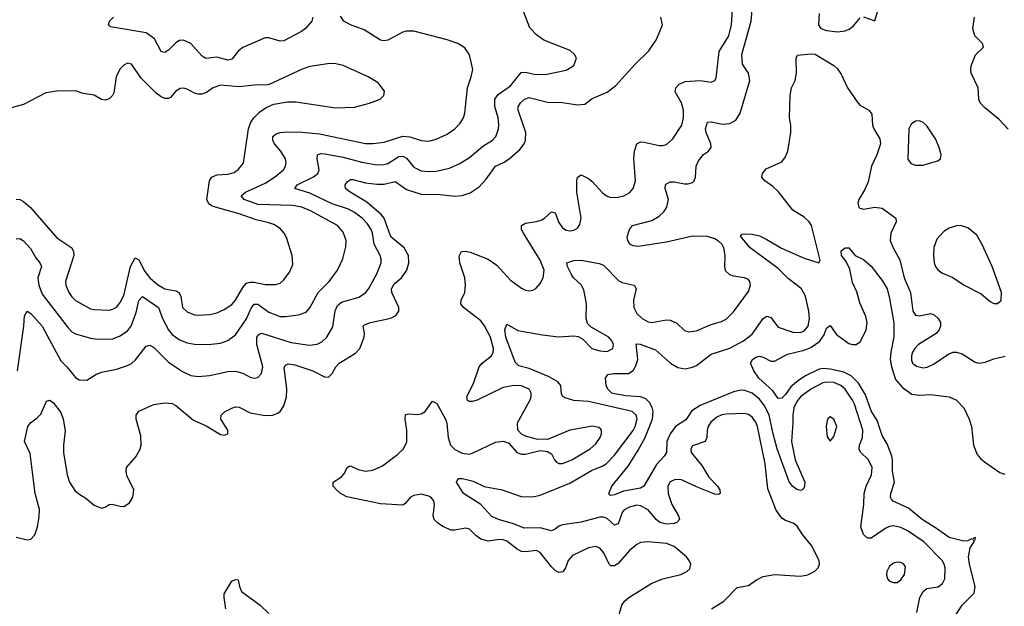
# Model space of a CAD drawing. Header units: inches. Extents: x 1834610 to 2027685, y 642842 to 774116.
# Tile 351 of 632: x 1968969 to 1974267, y 690983 to 694137. Entities that reach past the tile are written whole.
import ezdxf

# ---------------------------------------------------------------- set-up
doc = ezdxf.new("R2010")
doc.units = ezdxf.units.IN
doc.header["$MEASUREMENT"] = 0
doc.layers.add('B9669', color=7, linetype='Continuous')
doc.layers.add('B9679', color=7, linetype='Continuous')

msp = doc.modelspace()

# ---------------------------------------------------------------- linework, layer by layer
at = {"layer": 'B9669', "color": 5}
for points, elevation in [([(1970000, 693932.5), (1969970, 693928.5), (1969950, 693943.5), (1969890, 694009.7), (1969850, 694027.3), (1969830, 694024.8), (1969810, 694013.5), (1969770, 693974), (1969750, 693960.5), (1969742, 693962), (1969730, 693967), (1969694.8, 694034.8), (1969650, 694066.1), (1969458, 694098), (1969446.6, 694110), (1969451.8, 694130), (1969474.5, 694150)], 360), ([(1970000, 693764.5), (1969974.2, 693745.8), (1969950, 693736.5), (1969930, 693736.5), (1969910, 693742.9), (1969870, 693764.5), (1969850, 693769.8), (1969832.3, 693767.7), (1969810, 693752.8), (1969780.5, 693719.5), (1969770, 693712.8), (1969750, 693713), (1969730, 693721.7), (1969702.9, 693742.9), (1969622.4, 693822.4), (1969570, 693898.4), (1969550, 693903.6), (1969530, 693893.3), (1969510, 693873.6), (1969496.5, 693850), (1969488.2, 693830), (1969475.1, 693744.9), (1969468.9, 693730), (1969450, 693711.1), (1969430, 693704.2), (1969410, 693707.7), (1969370, 693730.9), (1969310, 693741.1), (1969270, 693754.7), (1969170, 693752.3), (1969110, 693744.4), (1968990, 693681.7), (1968910, 693659.7)], 380), ([(1970000, 693138.6), (1969986.3, 693146.3), (1969975.8, 693170), (1969989.9, 693270), (1970000, 693285.6)], 380), ([(1968950, 693172.8), (1968970, 693170.9), (1968990, 693160.6), (1969027.2, 693127.2), (1969170, 692964.9), (1969250.2, 692910), (1969259, 692890), (1969259.8, 692870), (1969215.8, 692730), (1969216.9, 692710), (1969234.2, 692670), (1969250, 692646.5), (1969270, 692628.3), (1969350, 692583), (1969370, 692579.3), (1969450, 692575.6), (1969470, 692580.2), (1969490, 692591.3), (1969510, 692616.1), (1969530, 692653.7), (1969566.2, 692810), (1969590, 692857.6), (1969610, 692846.7), (1969643.1, 692783.1), (1969670.1, 692750), (1969710, 692712.9), (1969750, 692690.7), (1969810, 692679.5), (1969825.2, 692670), (1969835.8, 692650), (1969845.8, 692590), (1969870, 692566), (1969910, 692550.2), (1969930, 692548.4), (1969990, 692551.9), (1970000, 692554.4)], 380), ([(1968950, 692959), (1968970, 692960.2), (1968990, 692948.9), (1969027.1, 692907), (1969056.1, 692856.1), (1969078.5, 692830), (1969086, 692810), (1969067.7, 692750), (1969071.8, 692710), (1969090, 692660.7), (1969230, 692480.3), (1969250, 692459.6), (1969270, 692448.4), (1969350, 692424.3), (1969390, 692418.9), (1969470, 692422), (1969510, 692436.6), (1969550, 692463.5), (1969569.9, 692490), (1969596.5, 692563.5), (1969610, 692628.2), (1969630, 692648.3), (1969716.6, 692590), (1969737.5, 692530), (1969770, 692469.2), (1969790, 692444.7), (1969830, 692415.4), (1969870, 692399), (1969910, 692392.5), (1969990, 692391), (1970000, 692392.1)], 360), ([(1968958.1, 692250), (1968991.7, 692490), (1968994.6, 692545.4), (1969010, 692570.3), (1969030, 692557.3), (1969090, 692489.2), (1969190, 692303.6), (1969223.6, 692270), (1969270, 692212.7), (1969290, 692200.5), (1969330, 692199.3), (1969379.5, 692230), (1969410, 692242.4), (1969490, 692257.5), (1969550, 692278.8), (1969570, 692289.2), (1969591.6, 692308.4), (1969650, 692382.4), (1969670, 692387), (1969690, 692376.5), (1969770, 692295.2), (1969845.7, 692245.7), (1969890, 692224.1), (1969930, 692218), (1969990, 692223.5), (1970000, 692225.6)], 340), ([(1968950, 691354.9), (1969010, 691341.3), (1969030, 691344.4), (1969050, 691367.3), (1969064.4, 691410), (1969074.9, 691465.1), (1969075.9, 691504.1), (1969052.5, 691590), (1969025.2, 691805.2), (1968995.8, 691870), (1969013.5, 691950), (1969027.4, 691970), (1969063.8, 691996.2), (1969083.3, 692016.7), (1969113.8, 692086.2), (1969130, 692092.4), (1969150, 692079.5), (1969190, 692026), (1969202.6, 691990), (1969213.2, 691926.8), (1969204.4, 691850), (1969205, 691810), (1969225, 691690), (1969236.8, 691650), (1969266.7, 691606.7), (1969287.5, 691587.5), (1969324.6, 691564.6), (1969370, 691526.7), (1969410, 691510.4), (1969430, 691516.3), (1969450, 691530.7), (1969467.2, 691532.8), (1969510, 691521.3), (1969530, 691520.4), (1969560.1, 691539.9), (1969578.9, 691570), (1969582.6, 691610), (1969545.6, 691685.6), (1969541.4, 691710), (1969544.7, 691730), (1969593.4, 691786.6), (1969615.6, 691824.4), (1969623.4, 691850), (1969620.4, 691900.4), (1969596.8, 691990), (1969595.8, 692010), (1969610, 692032.2), (1969691.2, 692068.8), (1969750, 692078), (1969790, 692072.9), (1969810, 692062.3), (1969903.9, 691983.9), (1969972.9, 691952.9), (1970000, 691936.7)], 320)]:
    msp.add_lwpolyline(points, dxfattribs=dict(at, elevation=elevation))
at = {"layer": 'B9679', "color": 5}
for points, elevation in [([(1972186.7, 690913.3), (1972208.9, 690990), (1972223.5, 691010), (1972246.6, 691030), (1972370, 691106.9), (1972430, 691130.2), (1972526.7, 691153.3), (1972559.5, 691170), (1972574.5, 691185.5), (1972580.5, 691210), (1972571.5, 691230), (1972556.3, 691250), (1972490, 691305.1), (1972450, 691320.3), (1972349.4, 691330.6), (1972310, 691326.6), (1972290, 691315.6), (1972250, 691283.8), (1972190, 691213.7), (1972170, 691200.4), (1972150, 691201.1), (1972140.5, 691210), (1972112.8, 691270), (1972090, 691296.4), (1972070, 691304.7), (1972030, 691298), (1971944, 691256), (1971920.8, 691230), (1971905.3, 691190), (1971891, 691169), (1971870, 691165.4), (1971850, 691176.4), (1971830, 691195.9), (1971770, 691271.7), (1971750, 691283.5), (1971690, 691275.8), (1971670, 691278.4), (1971646.4, 691290), (1971590, 691333.6), (1971570, 691340.8), (1971550, 691342.2), (1971490, 691333.7), (1971450, 691344.5), (1971423.7, 691363.7), (1971390, 691398.3), (1971370, 691404), (1971310, 691391.9), (1971290, 691392.8), (1971250, 691410.7), (1971219.1, 691430), (1971199.3, 691450), (1971193.3, 691470), (1971200.7, 691530), (1971197.7, 691550), (1971181.7, 691570), (1971170, 691576.1), (1971130, 691586.9), (1971090, 691578.4), (1971071.6, 691570), (1971044.2, 691535.8), (1971030, 691527.7), (1970910, 691534.2), (1970730, 691571.2), (1970696.1, 691590), (1970673.1, 691610), (1970655.4, 691630), (1970655.6, 691650), (1970701.1, 691678.9), (1970718.7, 691701.3), (1970730, 691727.7), (1970743.3, 691736.7), (1970750, 691738.4), (1970790, 691718.5), (1970829.3, 691709.3), (1970870, 691715.3), (1970921.2, 691738.8), (1971001.2, 691798.8), (1971034.7, 691830), (1971051.6, 691868.4), (1971053, 691930), (1971043.4, 691990), (1971045.4, 692014.6), (1971062.3, 692017.7), (1971110, 692013.6), (1971130, 692017.4), (1971150.9, 692030), (1971190, 692086.7), (1971213.1, 692073.1), (1971260.7, 691990), (1971267.1, 691967.1), (1971274.1, 691890), (1971288, 691850), (1971310, 691826.7), (1971350, 691806), (1971390, 691802), (1971410, 691807.6), (1971530, 691865.8), (1971570.3, 691870.3), (1971600.9, 691860.9), (1971644.9, 691810), (1971670, 691800.4), (1971690, 691800.4), (1971770, 691821.6), (1971810, 691816.3), (1971830, 691802.8), (1971846.7, 691770), (1971858, 691758), (1971870, 691750.4), (1971890, 691750.3), (1971939.7, 691770), (1972038.3, 691830), (1972070, 691856), (1972092.9, 691890), (1972099.1, 691910), (1972099.6, 691930), (1972095.8, 691935.8), (1972084.9, 691944.9), (1972050.9, 691950.9), (1971929.3, 691930.7), (1971810, 691879.6), (1971750, 691882.4), (1971696.9, 691896.9), (1971669.6, 691909.6), (1971649.7, 691929.7), (1971648.6, 691970), (1971714.6, 692090), (1971721.4, 692110), (1971720.4, 692130), (1971709.7, 692150), (1971670, 692168.9), (1971630, 692169.9), (1971570, 692159.6), (1971430, 692091.8), (1971404.2, 692084.2), (1971390, 692084), (1971379.5, 692090), (1971375.8, 692110), (1971413.1, 692186.9), (1971442.3, 692270), (1971458.4, 692290), (1971507.2, 692330), (1971516.8, 692350), (1971518.5, 692370), (1971503.1, 692430), (1971470.8, 692490.8), (1971450, 692518.1), (1971357.1, 692590), (1971342.8, 692610), (1971344.1, 692630), (1971365, 692670), (1971368.1, 692710), (1971364.7, 692750), (1971337.7, 692830), (1971334.2, 692865.8), (1971346.6, 692890), (1971367.4, 692892.6), (1971392.7, 692887.3), (1971489.1, 692850), (1971537.4, 692817.4), (1971610, 692736.6), (1971670, 692692.9), (1971690, 692682.6), (1971710, 692679.1), (1971730, 692682.3), (1971747.2, 692692.8), (1971770, 692719.5), (1971786.6, 692750), (1971790.5, 692790), (1971770, 692843.9), (1971679.8, 692990), (1971669.8, 693010), (1971669, 693031), (1971690, 693043.2), (1971750, 693051.3), (1971778.3, 693061.7), (1971793.3, 693070), (1971830, 693104.9), (1971850, 693099.1), (1971870, 693046), (1971890, 693017.7), (1971910, 693006.4), (1971930, 693002.2), (1971950, 693005.8), (1971970, 693016.5), (1971983.9, 693036.1), (1971989.8, 693070.2), (1971967.1, 693210), (1971966.3, 693270), (1971970, 693290.7), (1971990, 693303.1), (1972030, 693284), (1972050, 693267.9), (1972105.8, 693205.8), (1972130, 693187.8), (1972150, 693181.4), (1972190, 693182.7), (1972219.5, 693190), (1972251.3, 693208.7), (1972270, 693230.4), (1972282.6, 693270), (1972274.4, 693390), (1972277.5, 693430), (1972289, 693470), (1972310, 693479.8), (1972330, 693479.6), (1972410, 693461.7), (1972430, 693460.2), (1972450, 693466.5), (1972483.9, 693496.1), (1972532.8, 693570), (1972541.2, 693610), (1972541.1, 693650), (1972529.8, 693690), (1972495.3, 693750), (1972499.8, 693770), (1972518.3, 693790), (1972550, 693805.6), (1972630.1, 693810.1), (1972690, 693800.9), (1972709.8, 693810.2), (1972716.6, 693823.4), (1972733, 693967), (1972785.4, 694050), (1972798.5, 694110), (1972808.7, 694248.7)], 280), ([(1972692.3, 690970), (1972757, 691010), (1972830, 691084.9), (1972890, 691095.6), (1972933.6, 691126.4), (1972970, 691143.8), (1973030, 691154.2), (1973170, 691144.9), (1973210, 691151.8), (1973247.6, 691172.4), (1973265.6, 691190), (1973273.3, 691210), (1973271.5, 691230), (1973229.7, 691310), (1973181.5, 691370), (1973153.3, 691413.3), (1973130.7, 691430.7), (1973090, 691444.2), (1973070, 691456.8), (1973040, 691500), (1972995.1, 691615.1), (1972979.6, 691750), (1972938.8, 691950), (1972930, 691973.3), (1972910, 692000.3), (1972890, 692013.6), (1972870, 692019.1), (1972770, 692016.6), (1972747.5, 692012.5), (1972720, 692000), (1972687.4, 691972.6), (1972673.7, 691950), (1972668.3, 691930), (1972666.7, 691890), (1972657.4, 691870), (1972590, 691846), (1972580.7, 691830), (1972582.9, 691810), (1972639.4, 691739.4), (1972677.2, 691677.2), (1972724.4, 691630), (1972737.1, 691610), (1972738.8, 691590), (1972730, 691584.5), (1972710, 691586.6), (1972610, 691625.5), (1972530, 691663.2), (1972495.2, 691664.8), (1972470, 691652.6), (1972456.9, 691630), (1972458.7, 691590), (1972478.8, 691530), (1972513.8, 691470), (1972519.1, 691450), (1972505.6, 691434.4), (1972491.1, 691428.9), (1972450, 691424.5), (1972414, 691434), (1972394, 691450), (1972350, 691502), (1972310, 691523.4), (1972290, 691526.1), (1972250, 691516.9), (1972220.6, 691499.4), (1972210, 691488.3), (1972190, 691426.6), (1972170, 691419.8), (1972130, 691455), (1972110, 691462.3), (1972090, 691462.9), (1971990, 691435.7), (1971890, 691421.7), (1971870, 691414.2), (1971850, 691398), (1971830, 691388.9), (1971770, 691404.4), (1971683, 691403), (1971626.9, 691426.9), (1971544.7, 691450), (1971510, 691466), (1971450.9, 691530.9), (1971358, 691590), (1971319.3, 691650), (1971328, 691670), (1971351.3, 691670), (1971410, 691655.2), (1971467.5, 691627.5), (1971566, 691610), (1971667.1, 691572.9), (1971730, 691571.6), (1971770, 691580.6), (1971930, 691645.8), (1972046.2, 691713.8), (1972103.8, 691736.2), (1972125.5, 691750), (1972170, 691796.1), (1972270, 691928.7), (1972281.4, 691950), (1972290.8, 691990.8), (1972285.4, 692010), (1972264.7, 692030), (1972030, 692084.8), (1971950, 692090.6), (1971904.5, 692104.5), (1971891.5, 692111.5), (1971884.2, 692124.2), (1971881.5, 692170), (1971865.3, 692190), (1971817.4, 692217.4), (1971710, 692261.7), (1971655.3, 692275.3), (1971635.8, 692295.8), (1971584.1, 692430), (1971580.4, 692470), (1971590, 692500.7), (1971650, 692466.7), (1971782.3, 692442.3), (1971868.4, 692431.6), (1971950, 692438), (1971973.9, 692433.9), (1971999.1, 692419.1), (1972048.2, 692370), (1972090, 692356.1), (1972130, 692354), (1972160.5, 692370), (1972164, 692390), (1972155.8, 692410), (1972139.7, 692430), (1972043.3, 692483.3), (1972023.8, 692503.8), (1972017.2, 692530), (1972018.8, 692610), (1972004.1, 692684.1), (1971990, 692711.2), (1971949.9, 692749.9), (1971936.4, 692770), (1971917.4, 692810), (1971913.2, 692830), (1971950, 692842.3), (1971990, 692844.4), (1972087.2, 692827.2), (1972110, 692817.6), (1972193.5, 692733.5), (1972210, 692724.9), (1972276.3, 692710), (1972286.7, 692690), (1972272.3, 692630), (1972274.4, 692590), (1972290, 692557.6), (1972317.6, 692530), (1972350, 692512.6), (1972370, 692509.3), (1972450, 692522.9), (1972470, 692521.2), (1972505.2, 692505.2), (1972546.4, 692466.4), (1972570, 692459), (1972610, 692464.5), (1972683.7, 692496.3), (1972745.9, 692514.1), (1972770, 692526.4), (1972810, 692566.5), (1972890, 692676.3), (1972901.3, 692710), (1972898.4, 692730), (1972890, 692739.5), (1972869.7, 692749.7), (1972810, 692757.4), (1972790, 692764.8), (1972767.2, 692787.2), (1972762.5, 692810), (1972765, 692870), (1972757.6, 692910), (1972746.6, 692930), (1972730, 692947.3), (1972710, 692959.6), (1972670, 692972.1), (1972590, 692972.5), (1972450, 692940.6), (1972297.5, 692917.5), (1972270, 692922), (1972252.7, 692930), (1972242, 692950), (1972238.4, 692970), (1972249.5, 693010), (1972266.6, 693030), (1972370, 693057.1), (1972410, 693080.2), (1972435.2, 693104.8), (1972450.7, 693130), (1972459.5, 693170), (1972442.9, 693230), (1972444.8, 693250), (1972450, 693255), (1972470, 693265.6), (1972490, 693266.2), (1972545.6, 693254.4), (1972565.1, 693254.9), (1972590, 693262), (1972598.7, 693270), (1972605.7, 693290), (1972609.8, 693350), (1972621.1, 693378.9), (1972648, 693412), (1972676.2, 693430), (1972689.7, 693450), (1972688.7, 693470), (1972662.6, 693530), (1972659.4, 693550), (1972670, 693586), (1972690, 693587.6), (1972750, 693576.3), (1972790, 693579.7), (1972822.6, 693597.4), (1972845.9, 693634.1), (1972897.7, 693810), (1972891.2, 693850), (1972858.5, 693898.5), (1972854.5, 693950), (1972904.4, 694130), (1972915, 694250)], 260), ([(1970000, 692225.6), (1970090, 692245), (1970130, 692248), (1970170, 692237.4), (1970210, 692215.2), (1970230, 692209.2), (1970250, 692214.3), (1970270, 692234.9), (1970277.8, 692270), (1970246, 692390), (1970245.9, 692430), (1970255.4, 692444.6), (1970270, 692451.6), (1970430, 692401.4), (1970528, 692388), (1970570, 692393), (1970595.3, 692404.7), (1970621.5, 692430), (1970654.3, 692485.7), (1970667.3, 692572.7), (1970678.6, 692601.4), (1970701.4, 692618.6), (1970794.5, 692645.5), (1970830, 692667.9), (1970848, 692692), (1970890.6, 692770), (1970913.8, 692830), (1970915, 692850), (1970908.9, 692870), (1970876, 692930), (1970867.6, 692990), (1970860.5, 693010), (1970840.4, 693040.4), (1970811.2, 693070), (1970770, 693101.2), (1970737.9, 693117.9), (1970650, 693147.1), (1970530, 693204.1), (1970449.7, 693230), (1970463.1, 693250), (1970550, 693292.9), (1970574.2, 693310), (1970580.9, 693330), (1970569.9, 693390), (1970571.3, 693410), (1970590, 693418), (1970610, 693416.6), (1970710, 693398.8), (1970810, 693371.1), (1970890, 693357.7), (1970930, 693359.1), (1970950, 693364.8), (1971010, 693400.9), (1971030, 693403.5), (1971050, 693392.5), (1971090, 693344.5), (1971130, 693325.5), (1971170, 693321.4), (1971210, 693323.5), (1971281, 693339), (1971336.8, 693363.2), (1971390, 693397.2), (1971461.9, 693458.1), (1971512.4, 693490), (1971530.5, 693509.5), (1971546.2, 693550), (1971548.1, 693571.9), (1971543, 693610), (1971525, 693670), (1971525.6, 693710), (1971544.1, 693735.9), (1971610, 693782.5), (1971667.3, 693852.7), (1971690, 693855.9), (1971736.5, 693843.5), (1971797.4, 693842.6), (1971910, 693866.7), (1971950, 693891.3), (1971965.2, 693930), (1971954, 693950), (1971931.5, 693971.5), (1971790, 694027.3), (1971750, 694055.3), (1971714.2, 694094.2), (1971674.8, 694194.8)], 340), ([(1973271, 694171), (1973266.7, 694110), (1973279, 694090), (1973310, 694079.8), (1973370, 694072.5), (1973410, 694076.5), (1973433, 694087), (1973455, 694105), (1973492.2, 694147.7)], 260), ([(1973510, 694151.8), (1973570, 694130.8), (1973593.3, 694210)], 260), ([(1970000, 692392.1), (1970050, 692397.8), (1970090, 692413), (1970130, 692442.4), (1970190, 692528.4), (1970214.4, 692585.6), (1970230, 692608.6), (1970250, 692607.6), (1970310, 692564.1), (1970370, 692541.6), (1970399.1, 692540.9), (1970470, 692550.2), (1970510, 692564), (1970530, 692588.7), (1970574.6, 692670), (1970633.7, 692730), (1970679.7, 692790), (1970708.8, 692851.2), (1970723.6, 692916.4), (1970725.8, 692950), (1970710, 692994.7), (1970679.7, 693030), (1970533.1, 693110), (1970487.8, 693130), (1970437.4, 693137.4), (1970250, 693143.5), (1970176.8, 693170), (1970161, 693190), (1970184.7, 693210), (1970290, 693258.8), (1970340.8, 693290), (1970388.7, 693330), (1970399.8, 693350), (1970402.4, 693370), (1970398.7, 693390), (1970374.2, 693430), (1970340.7, 693470), (1970330.8, 693490), (1970332.1, 693510), (1970350, 693523.8), (1970370, 693531.3), (1970410, 693535), (1970490, 693533), (1970582.6, 693522.7), (1970830, 693472), (1970870, 693471.3), (1970930, 693478.1), (1971030, 693511.7), (1971067.7, 693507.7), (1971130, 693487.7), (1971170, 693484.1), (1971210, 693494), (1971270, 693521.2), (1971309.7, 693550), (1971339.1, 693581), (1971356.4, 693610), (1971364.5, 693635.5), (1971378.2, 693770), (1971399.1, 693830), (1971406.9, 693870), (1971388.6, 693948.6), (1971365.1, 693985.1), (1971326.6, 694010), (1971270, 694029.8), (1971090, 694076.1), (1971050, 694075.1), (1971030, 694069.8), (1970950, 694027.4), (1970930, 694023.4), (1970910, 694026.3), (1970823.3, 694083.3), (1970749.5, 694110), (1970713.3, 694130), (1970695.8, 694155.8)], 360), ([(1970000, 691936.7), (1970050, 691906.7), (1970070, 691903), (1970088.7, 691910), (1970089.4, 691930), (1970052.4, 691990), (1970052.6, 692010), (1970070.7, 692029.3), (1970110, 692049.1), (1970130, 692056.5), (1970150, 692053.6), (1970210, 692023.7), (1970290, 692009.3), (1970328.8, 692011.2), (1970358.2, 692021.8), (1970370, 692030.4), (1970390, 692061.6), (1970405.5, 692110), (1970406.3, 692150), (1970392.5, 692267.5), (1970400, 692280), (1970413.4, 692286.6), (1970450, 692281), (1970546.7, 692250), (1970610, 692216.4), (1970630, 692215.5), (1970650, 692235.5), (1970669.8, 692270), (1970688.8, 692290), (1970775.2, 692344.8), (1970798.7, 692370), (1970822.4, 692430), (1970825.1, 692450), (1970818, 692490), (1970824.1, 692495.9), (1970856, 692510), (1970966.8, 692533.2), (1970992.6, 692547.4), (1971008.7, 692570), (1971008.9, 692590), (1970971.1, 692670), (1970969.4, 692690), (1970983.6, 692716.4), (1971022.9, 692750), (1971051.5, 692790), (1971062.7, 692830), (1971061.6, 692870), (1971038.3, 692910), (1970966.7, 692970), (1970929.9, 693069.9), (1970915, 693090), (1970836.7, 693156.8), (1970747.1, 693210), (1970721.7, 693230), (1970719.7, 693250), (1970732.5, 693267.5), (1970750, 693278.6), (1970762.3, 693277.7), (1970830, 693259.3), (1970890, 693252.6), (1970930, 693253.3), (1970990, 693266.6), (1971050, 693224.2), (1971130, 693199.8), (1971230, 693197), (1971311.7, 693188.3), (1971350, 693192.6), (1971393.5, 693206.5), (1971442.3, 693237.7), (1971479.4, 693280.6), (1971528.9, 693350), (1971572.1, 693370), (1971602.5, 693390), (1971660.1, 693439.9), (1971683.7, 693470), (1971691.3, 693490), (1971692.6, 693530), (1971651.9, 693650), (1971652, 693668), (1971663.9, 693690), (1971685.5, 693710), (1971710, 693718.5), (1971810, 693694.4), (1971890, 693691.4), (1971970, 693679.4), (1972010, 693683.8), (1972050, 693713.9), (1972130, 693746.8), (1972176.3, 693783.7), (1972281.6, 693898.4), (1972354.3, 693970), (1972395.4, 694030), (1972427.8, 694110), (1972418.4, 694150)], 320), ([(1970547.4, 694150), (1970540.3, 694130), (1970506.7, 694090), (1970485.5, 694074.5), (1970390, 694024.2), (1970370, 694022.3), (1970310, 694040.5), (1970290, 694040.5), (1970170, 693987.2), (1970147.2, 693970), (1970110, 693925.3), (1970090, 693918.9), (1970030, 693936.5), (1970000, 693932.5)], 360), ([(1974288.5, 693548.5), (1974240.1, 693600.1), (1974162.5, 693662.5), (1974137.6, 693690), (1974129.7, 693710), (1974125.6, 693770), (1974089.5, 693850), (1974087, 693870), (1974089.4, 693890), (1974111.8, 693948.2), (1974155.3, 693990), (1974149, 694010), (1974109.2, 694050), (1974098, 694090), (1974106, 694150)], 240), ([(1973795.9, 690950), (1973812.1, 691030), (1973830, 691063.2), (1973850, 691078.6), (1973911.4, 691088.6), (1973933.7, 691106.3), (1973946.2, 691130), (1973947.9, 691190), (1973943.5, 691210), (1973932.5, 691230), (1973833.7, 691330), (1973750, 691387.1), (1973710, 691407.5), (1973670, 691416.5), (1973650, 691413), (1973630, 691403.2), (1973550, 691349.8), (1973530, 691348.7), (1973509.3, 691369.3), (1973495.4, 691410), (1973511.2, 691530), (1973512.9, 691590), (1973523.9, 691630), (1973552.4, 691690), (1973555.7, 691730), (1973535.8, 691770), (1973495, 691810), (1973486.9, 691826.9), (1973488.6, 691850), (1973504.3, 691890), (1973505.7, 691930), (1973460.1, 692070), (1973450, 692092), (1973409.9, 692150), (1973388.1, 692170), (1973350, 692185.7), (1973311.5, 692188.5), (1973290, 692183.9), (1973225.4, 692150), (1973169.6, 692110), (1973150, 692084.4), (1973135.1, 692050), (1973128.7, 692010), (1973129.6, 691970), (1973121.1, 691870), (1973142.5, 691770), (1973193.5, 691650), (1973190, 691620.9), (1973179.1, 691610), (1973170, 691606.4), (1973150, 691611.9), (1973130, 691627), (1973110, 691652.8), (1973045.1, 691830), (1973022.7, 691910), (1973002.4, 692010), (1972978.9, 692058.9), (1972950, 692097.1), (1972910, 692129.9), (1972870, 692144.1), (1972850, 692145.1), (1972810, 692136.6), (1972630, 692063.7), (1972586.1, 692033.9), (1972553.5, 691986.5), (1972498.6, 691950), (1972468.8, 691911.2), (1972450.6, 691870), (1972449.3, 691810), (1972436.8, 691790), (1972395.2, 691744.8), (1972327.9, 691630), (1972310, 691618.7), (1972217.5, 691602.5), (1972170, 691582.6), (1972150, 691579), (1972142, 691582), (1972139, 691590), (1972154.5, 691630), (1972243.1, 691736.9), (1972297.5, 691822.5), (1972333.1, 691886.9), (1972373.9, 691990), (1972377.2, 692030), (1972372.3, 692052.3), (1972358.8, 692078.8), (1972338.1, 692098.1), (1972310, 692108.9), (1972230, 692114.4), (1972170, 692125), (1972155.6, 692130), (1972133.6, 692150), (1972125.6, 692170), (1972120.9, 692210), (1972134, 692230), (1972165.3, 692234.7), (1972245.6, 692234.4), (1972270, 692250.3), (1972284.5, 692275.5), (1972295.5, 692310), (1972286.2, 692393.8), (1972307.9, 692392.1), (1972390, 692362), (1972470.2, 692290), (1972510, 692267.2), (1972550, 692259.3), (1972590, 692268.1), (1972610, 692278.1), (1972690, 692339), (1972790, 692371.9), (1972863.1, 692410), (1972910, 692446.2), (1972970, 692531.4), (1972990, 692542.8), (1973010, 692535.3), (1973050, 692483.9), (1973130, 692456.6), (1973170, 692455.2), (1973190, 692465.2), (1973211.1, 692490), (1973219, 692530), (1973215, 692570), (1973198.1, 692650), (1973176.3, 692690), (1973104.9, 692744.9), (1973050, 692799.6), (1972898.8, 692910), (1972847.5, 692972.5), (1972856.5, 692983.5), (1972874.7, 692985.3), (1972910, 692984.2), (1972950, 692975), (1972990, 692956), (1973068, 692908), (1973190, 692855.5), (1973269.2, 692830.8), (1973276.1, 692843.9), (1973230.4, 693030), (1973217.8, 693050), (1973190, 693075), (1973130, 693113), (1973052, 693212), (1973020.9, 693240.9), (1972977.6, 693270), (1972962, 693290), (1972965.1, 693310), (1972985.1, 693334.9), (1973070, 693372.7), (1973090, 693399.1), (1973101.7, 693430), (1973118.9, 693530), (1973118.7, 693570), (1973111.6, 693610), (1973115.1, 693730), (1973122.7, 693770), (1973141.2, 693810), (1973149.3, 693850), (1973146.6, 693930), (1973153.6, 693946.4), (1973225.6, 693954.4), (1973250, 693952.2), (1973350, 693890.6), (1973370, 693873), (1973390, 693844.9), (1973423.9, 693770), (1973474.8, 693694.8), (1973490, 693677.7), (1973537.4, 693650), (1973554.7, 693630), (1973558, 693570), (1973564.7, 693550), (1973597.4, 693497.4), (1973600.2, 693470), (1973580.8, 693410), (1973553.3, 693350), (1973534.4, 693265.6), (1973516, 693224), (1973484.4, 693170), (1973479.5, 693150), (1973483.8, 693130), (1973490, 693123), (1973510, 693119.3), (1973570, 693128.8), (1973610, 693123.1), (1973683.8, 693070), (1973684.9, 693050), (1973655.8, 692990), (1973653.1, 692950), (1973669.2, 692910), (1973705.5, 692845.5), (1973728.1, 692750), (1973761.4, 692670), (1973774, 692570), (1973790, 692548), (1973810, 692545), (1973870, 692556.9), (1973890, 692550.3), (1973911.3, 692531.3), (1973923.1, 692510), (1973923.6, 692490), (1973915.6, 692470), (1973899.5, 692450), (1973805.5, 692390), (1973785, 692370), (1973773.6, 692350), (1973767.5, 692330), (1973767, 692307), (1973773.7, 692290), (1973794.1, 692274.1), (1973830, 692265.2), (1973851.3, 692268.7), (1973890, 692286), (1973963.5, 692336.5), (1973990.8, 692349.2), (1974010, 692350.2), (1974040.3, 692340.3), (1974110, 692296), (1974130, 692290.3), (1974164.7, 692295.3), (1974210, 692314.4), (1974271.1, 692328.9)], 240), ([(1970000, 693285.6), (1970002.9, 693290), (1970030, 693302.8), (1970090, 693306.2), (1970123.9, 693316.1), (1970147.2, 693332.8), (1970173.3, 693366.7), (1970201, 693550), (1970213.6, 693586.4), (1970229.9, 693610.1), (1970259.1, 693640.9), (1970295, 693665), (1970336.8, 693683.2), (1970410, 693695.3), (1970455.8, 693695.8), (1970670, 693663.6), (1970770, 693667.2), (1970851.3, 693688.7), (1970909.4, 693710.6), (1970929, 693730), (1970932.1, 693752.1), (1970897.2, 693797.2), (1970844, 693830), (1970710, 693891.1), (1970670, 693900.4), (1970638.3, 693901.7), (1970530, 693885.6), (1970490, 693871.5), (1970310.7, 693789.3), (1970294.4, 693785.6), (1970247.3, 693787.3), (1970150, 693776.2), (1970050, 693784.4), (1970010, 693771.7), (1970000, 693764.5)], 380), ([(1970000, 692554.4), (1970030, 692561.8), (1970070, 692579.7), (1970110, 692606.7), (1970130.7, 692629.3), (1970170, 692697.7), (1970190, 692719.8), (1970210, 692726), (1970230, 692725.9), (1970290, 692714.2), (1970347.3, 692712.7), (1970370, 692721.1), (1970390, 692738.4), (1970421.1, 692778.9), (1970438.2, 692821.8), (1970436, 692870), (1970405.3, 692965.3), (1970392.8, 692990), (1970370, 693015.1), (1970336.2, 693036.2), (1970310, 693045.8), (1970241.1, 693061.1), (1970150, 693093.1), (1970010, 693133.1), (1970000, 693138.6)], 380), ([(1973973.3, 690886.7), (1974039.8, 690990), (1974105.4, 691054.6), (1974109.9, 691090.1), (1974078.9, 691210), (1974073.7, 691250), (1974083.3, 691296.7), (1974105.2, 691330), (1974103.1, 691336.9), (1974110, 691342), (1974112.5, 691352.5), (1974102, 691350), (1974096.9, 691343.1), (1974090, 691345.2), (1974070, 691335.1), (1974050, 691333.3), (1973970, 691353.8), (1973902.3, 691402.3), (1973824.8, 691450), (1973751.6, 691511.6), (1973669.3, 691549.3), (1973660, 691560), (1973654.5, 691570), (1973656.8, 691590), (1973675.8, 691650), (1973665.4, 691710), (1973666.2, 691770), (1973661.8, 691790), (1973636.2, 691856.2), (1973610, 691900.9), (1973583.1, 691983.1), (1973550, 692033.6), (1973519.5, 692119.5), (1973483.2, 692183.2), (1973443.1, 692223.1), (1973402.8, 692242.8), (1973330, 692257.9), (1973290, 692261.2), (1973270, 692257.5), (1973197.4, 692222.6), (1973160.7, 692199.3), (1973117.5, 692162.5), (1973090, 692121.6), (1973070, 692101.4), (1973050, 692099.8), (1973022.1, 692142.1), (1972946.2, 692210), (1972919.3, 692250), (1972901.2, 692290), (1972912.3, 692310), (1972930, 692322.4), (1972950, 692328.2), (1972970, 692322.4), (1973010, 692300.7), (1973030, 692302), (1973100.5, 692339.5), (1973190, 692360.7), (1973225.8, 692374.2), (1973273.5, 692406.5), (1973297.5, 692442.5), (1973310, 692478), (1973330, 692493.4), (1973364.8, 692444.8), (1973430, 692396.3), (1973450, 692390.2), (1973470, 692391), (1973492.9, 692407.1), (1973523.2, 692470), (1973529.4, 692510), (1973522.1, 692542.1), (1973490, 692615.1), (1973473.7, 692673.7), (1973450, 692725.1), (1973436.2, 692796.2), (1973416.8, 692836.8), (1973391.6, 692870), (1973390, 692894.8), (1973410, 692910.7), (1973430, 692911.3), (1973464, 692870), (1973510, 692847.3), (1973550, 692812.7), (1973610, 692734.9), (1973636.1, 692690), (1973650, 692637.3), (1973672, 692508), (1973672.3, 692432.3), (1973655.9, 692350), (1973653.7, 692310), (1973660.7, 692270), (1973682, 692202), (1973719.7, 692159.7), (1973770, 692123.8), (1973810, 692117.9), (1973870, 692122.2), (1973970, 692110.2), (1974010, 692091.4), (1974049.1, 692050), (1974077.8, 691990), (1974090.1, 691950.1), (1974100.6, 691850), (1974120.1, 691800.1), (1974138.1, 691778.1), (1974160.4, 691760.4), (1974243.3, 691703.3), (1974270, 691692.9)], 220), ([(1970078.5, 690970), (1970068.6, 691030), (1970069.7, 691050), (1970110, 691119.1), (1970130, 691127.3), (1970145.4, 691125.4), (1970151.6, 691090), (1970163.2, 691063.2), (1970263.1, 690990), (1970310, 690944.2)], 280)]:
    msp.add_lwpolyline(points, dxfattribs=dict(at, elevation=elevation))
at = {"layer": 'B9679', "color": 5, "elevation": 260}
for points in [[(1973810, 693593), (1973790, 693591.6), (1973765.3, 693574.8), (1973754, 693550), (1973747.4, 693387.4), (1973764.6, 693364.6), (1973790, 693355.8), (1973830, 693355.3), (1973870, 693367), (1973910, 693378.4), (1973922.9, 693390), (1973927.1, 693410), (1973916.8, 693450), (1973896.1, 693496.1), (1973850, 693566.6), (1973830, 693585.1)], [(1974031.2, 693031.2), (1974010, 693029.6), (1973970, 693016.3), (1973941, 692999), (1973903.5, 692956.5), (1973888.3, 692911.7), (1973885.6, 692870), (1973890.2, 692830.2), (1973896.9, 692810), (1973910, 692792.2), (1973930, 692776.5), (1973990, 692750.2), (1974050.1, 692710.1), (1974142.9, 692662.9), (1974190, 692622), (1974210, 692610.7), (1974230, 692610.7), (1974250, 692626.8), (1974251.1, 692670), (1974202.4, 692810), (1974147.9, 692928), (1974118.4, 692978.4), (1974070, 693018.4)], [(1973330, 692001.2), (1973316, 691990), (1973308.8, 691951.2), (1973314.4, 691894.4), (1973330, 691871.3), (1973350, 691896), (1973366.6, 691950), (1973350, 691989)], [(1973690, 691220.5), (1973670, 691215.1), (1973650, 691199.5), (1973635.8, 691170), (1973632.7, 691150), (1973639.1, 691130), (1973650, 691119.1), (1973670, 691110.6), (1973690, 691110.6), (1973710, 691125.5), (1973730, 691154.8), (1973735.3, 691195.3), (1973726, 691210), (1973710, 691218)]]:
    msp.add_lwpolyline(points, close=True, dxfattribs=at)

doc.saveas('drawing.dxf')
